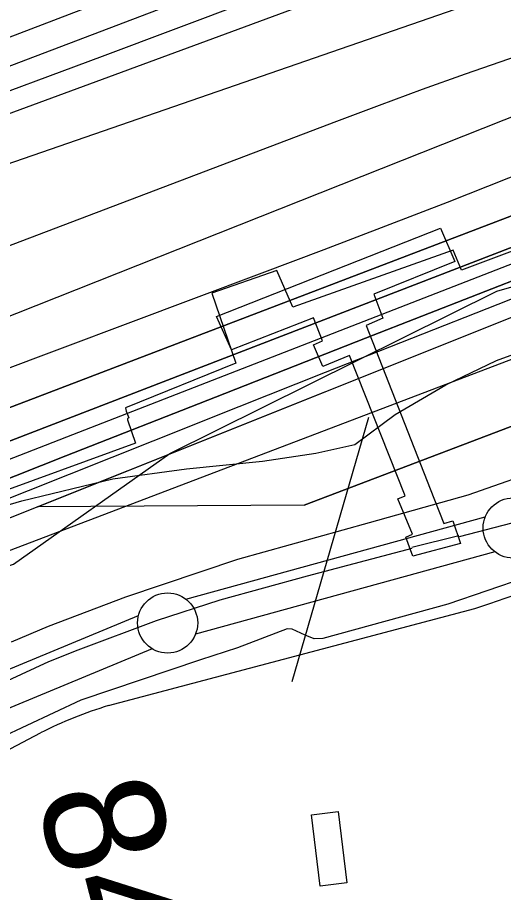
# Model space of a CAD drawing. Extents: x 3651524 to 3689615, y 505651 to 531377.
# Drawn here: x 3672779 to 3673183, y 513864 to 514591 of the extents above; entities that cross this region are included whole.
import ezdxf

# ---------------------------------------------------------------- set-up
doc = ezdxf.new("R2010")
doc.units = 0
for name, color, linetype in [('V-BLDG-OTLN', 7, 'Continuous'), ('V-CHAN-DOCK', 7, 'Continuous'), ('V-FLOD-BASE', 7, 'Continuous'), ('V-LEVE-TOET', 7, 'Continuous'), ('V-RIVR-EDGE', 7, 'Continuous'), ('V-ROAD-CNTR', 7, 'Continuous'), ('V-RRAP-FSHR', 7, 'Continuous'), ('V-RRAP-RVMT', 7, 'Continuous'), ('V-SURV-IDEN', 7, 'Continuous'), ('V-SURV-LINE', 7, 'Continuous'), ('V-TOPO-DPTH', 7, 'Continuous'), ('V-TOPO-MAJR', 7, 'Continuous'), ('V-TOPO-MINR', 7, 'Continuous'), ('V-TOPO-WATR', 7, 'Continuous'), ('V-UTIL-LINE', 7, 'Continuous')]:
    doc.layers.add(name, color=color, linetype=linetype)

msp = doc.modelspace()

# ---------------------------------------------------------------- linework, layer by layer
at = {"layer": 'V-BLDG-OTLN'}
msp.add_lwpolyline([(3673045.546, 513931.29), (3673052.745, 513871.9), (3673030.457, 513869.198), (3673023.26, 513928.586)], close=True, dxfattribs=at)
at = {"layer": 'V-CHAN-DOCK'}
msp.add_lwpolyline([(3673054.887, 514310.329), (3673032.843, 514301.246), (3673024.937, 514319.304), (3673032.396, 514322.662), (3673025.079, 514341.703), (3672956.766, 514315.005), (3672944.512, 514342.876), (3673130.602, 514416.244), (3673142.658, 514388.372), (3673075.134, 514361.281), (3673082.65, 514341.457), (3673068.715, 514335.329), (3673122.111, 514199.492), (3673133.383, 514170.635), (3673141.041, 514173.015), (3673147.375, 514153.971), (3673107.531, 514143.614), (3673101.838, 514159.347), (3673107.332, 514161.718), (3673095.077, 514191.16), (3673101.358, 514193.536), (3673054.887, 514310.329)], dxfattribs=at)
at = {"layer": 'V-FLOD-BASE'}
msp.add_line((3673106.796, 514150.872), (3673145.841, 514160.688), dxfattribs=at)
for points in [[(3673146.537, 514159.764), (3673190.262, 514171.174), (3673201.946, 514175.145), (3673242.904, 514190.491), (3673347.393, 514230.304), (3673452.275, 514270.643), (3673558.865, 514311.513), (3673653.907, 514346.837), (3673776.121, 514392.081), (3673869.721, 514425.036), (3673952.55, 514457.568), (3674077.783, 514503.871), (3674171.772, 514539.455), (3674221.26, 514558.895)], [(3671885.905, 513681.606), (3671898.957, 513684.645), (3671916.294, 513687.711), (3671927.584, 513691.418), (3671966.304, 513708.727), (3672058.707, 513747.59), (3672135.759, 513777.612), (3672184.588, 513797.709), (3672270.432, 513833.006), (3672372.551, 513874.785), (3672499.089, 513924.904), (3672619.712, 513976.19), (3672721.569, 514017.441), (3672805.042, 514055.888), (3672829.194, 514065.671), (3672894.566, 514090.014), (3672947.476, 514107.096), (3673019.955, 514127.252), (3673107.142, 514150.071)]]:
    msp.add_lwpolyline(points, dxfattribs=at)
at = {"layer": 'V-LEVE-TOET'}
for points in [[(3674203.635, 514579.494), (3674087.669, 514536.201), (3673949.564, 514484.276), (3673940.336, 514482.804), (3673930.172, 514485.153), (3673917.894, 514489.474), (3673903.392, 514486.535), (3673867.286, 514472.99), (3673837.504, 514461.308), (3673828.153, 514455.743), (3673815.66, 514440.543), (3673806.454, 514429.834), (3673802.772, 514425.341), (3673794.602, 514421.759), (3673704.585, 514393.042), (3673579.253, 514349.725), (3673430.736, 514294.214), (3673292.629, 514243.081), (3673153.462, 514194.189), (3673071.343, 514171.162), (3672961.808, 514140.679), (3672868.763, 514109.314), (3672804.323, 514085.146), (3672773.621, 514072.01)], [(3674202.406, 514492.595), (3674080.976, 514446.527), (3673967.667, 514403.235), (3673915.4, 514384.09), (3673796.702, 514346.159), (3673658.369, 514294.412), (3673471.833, 514223.791), (3673299.312, 514160.289), (3673201.584, 514125.821), (3673136.867, 514103.498), (3673032.699, 514075.045), (3673025.619, 514074.764), (3673018.156, 514077.711), (3673007.374, 514082.848), (3673003.175, 514083.1), (3672961.914, 514067.26), (3672931.127, 514057.217), (3672831.428, 514023.663), (3672718.931, 513971.062)]]:
    msp.add_lwpolyline(points, dxfattribs=at)
at = {"layer": 'V-RIVR-EDGE'}
msp.add_lwpolyline([(3672729.65, 514173.983), (3672782.517, 514189.461), (3672858.203, 514207.884), (3672919.457, 514216.137), (3672982.507, 514222.585), (3673026.947, 514229.078), (3673059.383, 514236.202), (3673093.063, 514261.333), (3673135.147, 514285.842), (3673177.22, 514306.149), (3673234.302, 514327.019), (3673245.145, 514342.001), (3673261.972, 514349.163), (3673290.21, 514358.098), (3673338.917, 514390.996), (3673411.018, 514416.031), (3673501.735, 514443.422), (3673605.099, 514486.99)], dxfattribs=at)
at = {"layer": 'V-ROAD-CNTR'}
for points in [[(3672854.538, 514019.292), (3673159.131, 514100.005)], [(3672713.824, 513952.362), (3672798.074, 513996.709)]]:
    msp.add_lwpolyline(points, dxfattribs=at)
for centre, radius, start, end in [((3668007.23, 529429.843), 16172.384, 288.5759577, 290.0870466), ((3672964.486, 513662.516), 373.333, 107.127753, 116.471072)]:
    msp.add_arc(centre, radius, start, end, dxfattribs=at)
at = {"layer": 'V-RRAP-FSHR'}
msp.add_lwpolyline([(3672180.264, 513945.423), (3672468.387, 514033.055), (3672775.579, 514136.856), (3672905.486, 514228.792), (3673177.526, 514363.733), (3673344.857, 514411.722)], dxfattribs=at)
at = {"layer": 'V-RRAP-RVMT'}
msp.add_lwpolyline([(3673711.236, 514536.484), (3673517.531, 514463.673), (3673496.854, 514514.483), (3673403.097, 514475.952), (3673401.402, 514479.572), (3673283.473, 514435.9), (3673284.813, 514432.67), (3673148.174, 514381.403), (3673141.27, 514397.904), (3673007.797, 514350.474), (3672994.651, 514380.892), (3672940.56, 514362.287), (3672960.413, 514303.854), (3672868.636, 514266.719), (3672869.13, 514263.975), (3672871.471, 514258.438), (3672870.225, 514257.883), (3672870.4, 514256.912), (3672876.964, 514237.526), (3672750.588, 514191.464)], dxfattribs=at)
at = {"layer": 'V-SURV-LINE'}
for points in [[(3672919.01, 514107.713), (3673167.91, 514176.1)], [(3673175.862, 514147.173), (3672926.961, 514078.786)], [(3671747.039, 513624.547), (3672879.518, 514094.158)], [(3672891.01, 514066.446), (3671758.53, 513596.835)]]:
    msp.add_lwpolyline(points, dxfattribs=at)
for centre in [(3673191.145, 514166.928), (3672903.727, 514087.958)]:
    msp.add_circle(centre, 25, dxfattribs=at)
at = {"layer": 'V-TOPO-DPTH'}
for points in [[(3672651.783, 514221.387), (3672786.244, 514272.462), (3672920.651, 514323.676), (3673284.698, 514462.717), (3673292.65, 514465.773), (3673300.593, 514468.851), (3673308.523, 514471.962), (3673316.445, 514475.095), (3673401.163, 514508.803), (3673451.457, 514528.757), (3673501.777, 514548.647), (3673552.135, 514568.439), (3673602.519, 514588.165), (3674373.065, 514888.996), (3674407.128, 514902.038), (3674441.3, 514914.782), (3674475.636, 514927.079), (3674510.081, 514939.076), (3675229.443, 515184.377)], [(3675229.443, 515184.377), (3674510.081, 514939.076), (3674475.636, 514927.079), (3674441.3, 514914.782), (3674407.128, 514902.038), (3674373.065, 514888.996), (3673602.519, 514588.165), (3673552.135, 514568.439), (3673501.777, 514548.647), (3673451.457, 514528.757), (3673401.163, 514508.803), (3673316.445, 514475.095), (3673308.523, 514471.962), (3673300.593, 514468.851), (3673292.65, 514465.773), (3673284.698, 514462.717), (3672920.651, 514323.676), (3672786.244, 514272.462), (3672651.783, 514221.387)], [(3672211.767, 513951.485), (3673199.733, 514346.026), (3673220.929, 514354.485), (3673242.128, 514362.937), (3673263.331, 514371.379), (3673284.536, 514379.814), (3673305.743, 514388.245), (3673326.949, 514396.677), (3673348.155, 514405.111), (3673369.36, 514413.546), (3674419.143, 514831.185), (3674427.038, 514834.306), (3674434.941, 514837.405), (3674442.857, 514840.47), (3674450.783, 514843.512), (3674464.599, 514848.782), (3674465.625, 514849.167), (3674468.722, 514850.266), (3674484.199, 514855.509), (3674492.983, 514858.459), (3674501.777, 514861.377), (3674510.587, 514864.247), (3674519.408, 514867.087), (3675495.662, 515178.441)], [(3672469.633, 514122.417), (3673270.549, 514431.454), (3673289.69, 514438.872), (3673308.817, 514446.326), (3673327.922, 514453.835), (3673347.013, 514461.382), (3673553.743, 514543.442), (3673676.261, 514591.86), (3673798.877, 514640.028), (3673921.639, 514687.822), (3674044.498, 514735.367), (3674406.065, 514874.658), (3674428.224, 514883.039), (3674450.449, 514891.238), (3674472.773, 514899.163), (3674495.163, 514906.907), (3675040.724, 515091.857)], [(3675040.724, 515091.857), (3674495.163, 514906.907), (3674472.773, 514899.163), (3674450.449, 514891.238), (3674428.224, 514883.039), (3674406.065, 514874.658), (3674044.498, 514735.367), (3673921.639, 514687.822), (3673798.877, 514640.028), (3673676.261, 514591.86), (3673553.743, 514543.442), (3673347.013, 514461.382), (3673327.922, 514453.835), (3673308.817, 514446.326), (3673289.69, 514438.872), (3673270.549, 514431.454), (3672469.633, 514122.417)], [(3674856.372, 515004.829), (3674756.809, 514971.538), (3674657.323, 514938.017), (3674481.944, 514878.585), (3674470.229, 514874.538), (3674458.548, 514870.399), (3674446.917, 514866.122), (3674435.318, 514861.754), (3674283.769, 514803.651), (3674196.482, 514770.005), (3674109.276, 514736.15), (3674022.193, 514701.981), (3673935.192, 514667.603), (3673379.459, 514446.85), (3673348.521, 514434.587), (3673317.57, 514422.356), (3673286.601, 514410.17), (3673255.62, 514398.016), (3673068.285, 514324.685), (3672943.66, 514275.806), (3672819.078, 514226.817), (3672694.561, 514177.663)], [(3674856.372, 515004.829), (3674756.809, 514971.538), (3674657.323, 514938.017), (3674481.944, 514878.585), (3674470.229, 514874.538), (3674458.548, 514870.399), (3674446.917, 514866.122), (3674435.318, 514861.754), (3674283.769, 514803.651), (3674196.482, 514770.005), (3674109.276, 514736.15), (3674022.193, 514701.981), (3673935.192, 514667.603), (3673379.459, 514446.85), (3673348.521, 514434.587), (3673317.57, 514422.356), (3673286.601, 514410.17), (3673255.62, 514398.016), (3673068.285, 514324.685), (3672943.66, 514275.806), (3672819.078, 514226.817), (3672694.561, 514177.663)], [(3674680.155, 514918.353), (3674527.49, 514763.99), (3674504.421, 514755.988), (3674503.789, 514755.767), (3674502.528, 514755.313), (3674501.899, 514755.081), (3674492.142, 514751.442), (3674486.638, 514749.38), (3674481.139, 514747.307), (3674475.646, 514745.217), (3674470.158, 514743.116), (3673432.183, 514343.98), (3673394.474, 514329.503), (3673356.755, 514315.051), (3673319.021, 514300.639), (3673281.277, 514286.253), (3673017.36, 514185.82), (3672795.57, 514184.625)], [(3672795.57, 514184.625), (3673199.733, 514346.026), (3673220.929, 514354.485), (3673242.128, 514362.937), (3673263.331, 514371.379), (3673284.536, 514379.814), (3673305.743, 514388.245), (3673326.949, 514396.677), (3673348.155, 514405.111), (3673369.36, 514413.546), (3674419.143, 514831.185), (3674427.038, 514834.306), (3674434.941, 514837.405), (3674442.857, 514840.47), (3674450.783, 514843.512), (3674464.599, 514848.782), (3674465.625, 514849.167), (3674468.722, 514850.266), (3674484.199, 514855.509), (3674492.983, 514858.459), (3674501.777, 514861.377), (3674510.587, 514864.247), (3674519.408, 514867.087), (3674680.155, 514918.353)], [(3672149.653, 514066.449), (3672982.477, 514378.971), (3673033.878, 514398.408), (3673085.212, 514418.018), (3673136.446, 514437.887), (3673187.614, 514457.929), (3673210.163, 514466.828), (3673249.971, 514482.637), (3673289.733, 514498.561), (3673329.425, 514514.659), (3673369.07, 514530.871), (3674037.096, 514805.752)], [(3672149.653, 514066.449), (3672982.477, 514378.971), (3673033.878, 514398.408), (3673085.212, 514418.018), (3673136.446, 514437.887), (3673187.614, 514457.929), (3673210.163, 514466.828), (3673249.971, 514482.637), (3673289.733, 514498.561), (3673329.425, 514514.659), (3673369.07, 514530.871), (3674037.096, 514805.752)]]:
    msp.add_lwpolyline(points, dxfattribs=at)
at = {"layer": 'V-TOPO-MAJR'}
for points in [[(3672530.997, 514459.508), (3673164.905, 514700.658), (3673187.317, 514709.163), (3673209.737, 514717.645), (3673232.171, 514726.092), (3673254.614, 514734.515), (3673885.973, 514970.904), (3673963.63, 514999.927), (3674041.31, 515028.889), (3674119.024, 515057.758)], [(3672591.446, 514271.51), (3673217.186, 514519.594), (3673245.527, 514530.813), (3673273.876, 514542.012), (3673302.236, 514553.181), (3673330.605, 514564.331), (3673519.108, 514638.301), (3673641.878, 514686.044), (3673764.838, 514733.285), (3673888.085, 514779.774), (3674011.523, 514825.761), (3674381.564, 514962.333), (3674399.187, 514968.737), (3674416.85, 514975.022), (3674434.576, 514981.13), (3674452.343, 514987.12), (3674546.1, 515018.205), (3674599.141, 515035.53), (3674652.282, 515052.539)]]:
    msp.add_lwpolyline(points, dxfattribs=at)
at = {"layer": 'V-TOPO-MINR'}
for points in [[(3672651.783, 514221.387), (3672786.244, 514272.462), (3672920.651, 514323.676), (3673284.698, 514462.717), (3673292.65, 514465.773), (3673300.593, 514468.851), (3673308.523, 514471.962), (3673316.445, 514475.095), (3673401.163, 514508.803), (3673451.457, 514528.757), (3673501.777, 514548.647), (3673552.135, 514568.439), (3673602.519, 514588.165), (3674373.065, 514888.996), (3674407.128, 514902.038), (3674441.3, 514914.782), (3674475.636, 514927.079), (3674510.081, 514939.076), (3675229.443, 515184.377)], [(3672134.986, 514331.293), (3673174.894, 514729.366), (3673188.3, 514734.501), (3673201.704, 514739.641), (3673215.106, 514744.787), (3673228.506, 514749.937), (3673400.15, 514815.951), (3673499.398, 514854.04), (3673598.683, 514892.034), (3673698.021, 514929.887), (3673797.395, 514967.645), (3674294.145, 515155.983)], [(3672761.855, 514466.598), (3673186.933, 514613.694), (3673213.932, 514622.952), (3673240.964, 514632.109), (3673268.047, 514641.116), (3673295.164, 514650.022), (3673875.26, 514838.743), (3673962.932, 514867.503), (3674050.508, 514896.55), (3674137.94, 514926.027), (3674225.276, 514955.79), (3674322.881, 514989.321), (3674361.371, 515002.452), (3674399.897, 515015.474), (3674438.478, 515028.332), (3674477.096, 515041.081), (3674705.549, 515115.964)], [(3672469.633, 514122.417), (3673270.549, 514431.454), (3673289.69, 514438.872), (3673308.817, 514446.326), (3673327.922, 514453.835), (3673347.013, 514461.382), (3673553.743, 514543.442), (3673676.261, 514591.86), (3673798.877, 514640.028), (3673921.639, 514687.822), (3674044.498, 514735.367), (3674406.065, 514874.658), (3674428.224, 514883.039), (3674450.449, 514891.238), (3674472.773, 514899.163), (3674495.163, 514906.907), (3675040.724, 515091.857)], [(3672362.816, 513992.51), (3673312.183, 514353.899), (3673325.52, 514358.982), (3673338.855, 514364.073), (3673352.186, 514369.173), (3673365.514, 514374.281), (3673539.781, 514441.145), (3673640.29, 514479.558), (3673740.865, 514517.796), (3673841.541, 514555.771), (3673942.282, 514593.57), (3674443.951, 514781.054), (3674465.505, 514789.021), (3674487.096, 514796.885), (3674508.742, 514804.595), (3674530.426, 514812.201), (3675322.54, 515086.89)], [(3672726.945, 514513.643), (3672849.606, 514559.273), (3672972.114, 514605.317), (3673191.66, 514688.464), (3673204.291, 514693.217), (3673216.935, 514697.934), (3673229.599, 514702.596), (3673242.277, 514707.223), (3673769.403, 514898.325), (3673868.682, 514933.663), (3673968.226, 514968.223), (3674068.166, 515001.619), (3674168.372, 515034.237), (3674303.081, 515077.217)], [(3672114.11, 514151.892), (3673044.344, 514505.194), (3673079.972, 514518.529), (3673115.683, 514531.633), (3673151.52, 514544.392), (3673187.44, 514556.921), (3673224.157, 514569.529), (3673241.772, 514575.606), (3673259.375, 514581.716), (3673276.96, 514587.876), (3673294.534, 514594.07), (3673312.095, 514600.302), (3673329.648, 514606.553), (3673347.193, 514612.83), (3673364.73, 514619.126), (3674353.485, 514974.922), (3674381.08, 514984.733), (3674408.723, 514994.404), (3674436.44, 515003.863), (3674464.205, 515013.182), (3674621.047, 515065.159)], [(3672085.876, 514258.857), (3673027.757, 514605.894), (3673060.47, 514617.996), (3673093.162, 514630.155), (3673125.821, 514642.401), (3673158.46, 514654.704), (3673217.008, 514676.861), (3673220.36, 514678.118), (3673223.717, 514679.36), (3673227.082, 514680.582), (3673230.451, 514681.79), (3673306.989, 514708.959), (3673348.719, 514723.474), (3673390.567, 514737.635), (3673432.591, 514751.265), (3673474.732, 514764.539), (3674305.823, 515020.553), (3674346.882, 515033.251), (3674387.922, 515046.011), (3674428.934, 515058.862)], [(3672708.766, 514199.446), (3672824.94, 514244.706), (3673263.183, 514415.009), (3673288.162, 514424.748), (3673313.127, 514434.523), (3673338.07, 514444.353), (3673362.999, 514454.22), (3673701.967, 514588.808), (3673827.089, 514638.248), (3673952.319, 514687.412), (3674077.712, 514736.161), (3674203.212, 514784.632), (3674420.688, 514868.214), (3674437.568, 514874.586), (3674454.498, 514880.821), (3674471.501, 514886.851), (3674488.554, 514892.746), (3674771.42, 514988.621), (3674902.727, 515032.933)], [(3672694.561, 514177.663), (3672819.078, 514226.817), (3672943.66, 514275.806), (3673068.285, 514324.685), (3673255.62, 514398.016), (3673286.601, 514410.17), (3673317.57, 514422.356), (3673348.521, 514434.587), (3673379.459, 514446.85), (3673935.192, 514667.603), (3674022.193, 514701.981), (3674109.276, 514736.15), (3674196.482, 514770.005), (3674283.769, 514803.651), (3674435.318, 514861.754), (3674446.917, 514866.122), (3674458.548, 514870.399), (3674470.229, 514874.538), (3674481.944, 514878.585), (3674657.323, 514938.017), (3674756.809, 514971.538), (3674856.372, 515004.829)], [(3672149.653, 514066.449), (3672982.477, 514378.971), (3673033.878, 514398.408), (3673085.212, 514418.018), (3673136.446, 514437.887), (3673187.614, 514457.929), (3673210.163, 514466.828), (3673249.971, 514482.637), (3673289.733, 514498.561), (3673329.425, 514514.659), (3673369.07, 514530.871), (3674037.096, 514805.752)], [(3673017.36, 514185.82), (3673281.277, 514286.253), (3673319.021, 514300.639), (3673356.755, 514315.051), (3673394.474, 514329.503), (3673432.183, 514343.98), (3674470.158, 514743.116), (3674475.646, 514745.217), (3674481.139, 514747.307), (3674486.638, 514749.38), (3674492.142, 514751.442), (3674501.899, 514755.081), (3674502.528, 514755.313), (3674503.789, 514755.767), (3674504.421, 514755.988), (3674527.49, 514763.99)], [(3672199.752, 513964.064), (3672891.61, 514239.389), (3672963.327, 514267.891), (3673035.063, 514296.349), (3673106.824, 514324.741), (3673178.603, 514353.089), (3673247.83, 514380.392), (3673285.003, 514395.07), (3673322.168, 514409.768), (3673359.321, 514424.495), (3673396.466, 514439.243), (3674174.071, 514748.328)]]:
    msp.add_lwpolyline(points, dxfattribs=at)
at = {"layer": 'V-TOPO-WATR'}
msp.add_lwpolyline([(3672211.767, 513951.485), (3673199.733, 514346.026), (3673220.929, 514354.485), (3673242.128, 514362.937), (3673263.331, 514371.379), (3673284.536, 514379.814), (3673305.743, 514388.245), (3673326.949, 514396.677), (3673348.155, 514405.111), (3673369.36, 514413.546), (3674419.143, 514831.185), (3674427.038, 514834.306), (3674434.941, 514837.405), (3674442.857, 514840.47), (3674450.783, 514843.512), (3674464.599, 514848.782), (3674465.625, 514849.167), (3674468.722, 514850.266), (3674484.199, 514855.509), (3674492.983, 514858.459), (3674501.777, 514861.377), (3674510.587, 514864.247), (3674519.408, 514867.087), (3675495.662, 515178.441)], dxfattribs=at)
at = {"layer": 'V-UTIL-LINE'}
msp.add_line((3673007.224, 514039.285), (3673070.985, 514259.086), dxfattribs=at)

# ---------------------------------------------------------------- texts
at = {"layer": 'V-SURV-IDEN'}
msp.add_text('849+52.0', height=100, rotation=284.421071, dxfattribs=at).set_placement((3672793.963, 513944.737))

doc.saveas('drawing.dxf')
